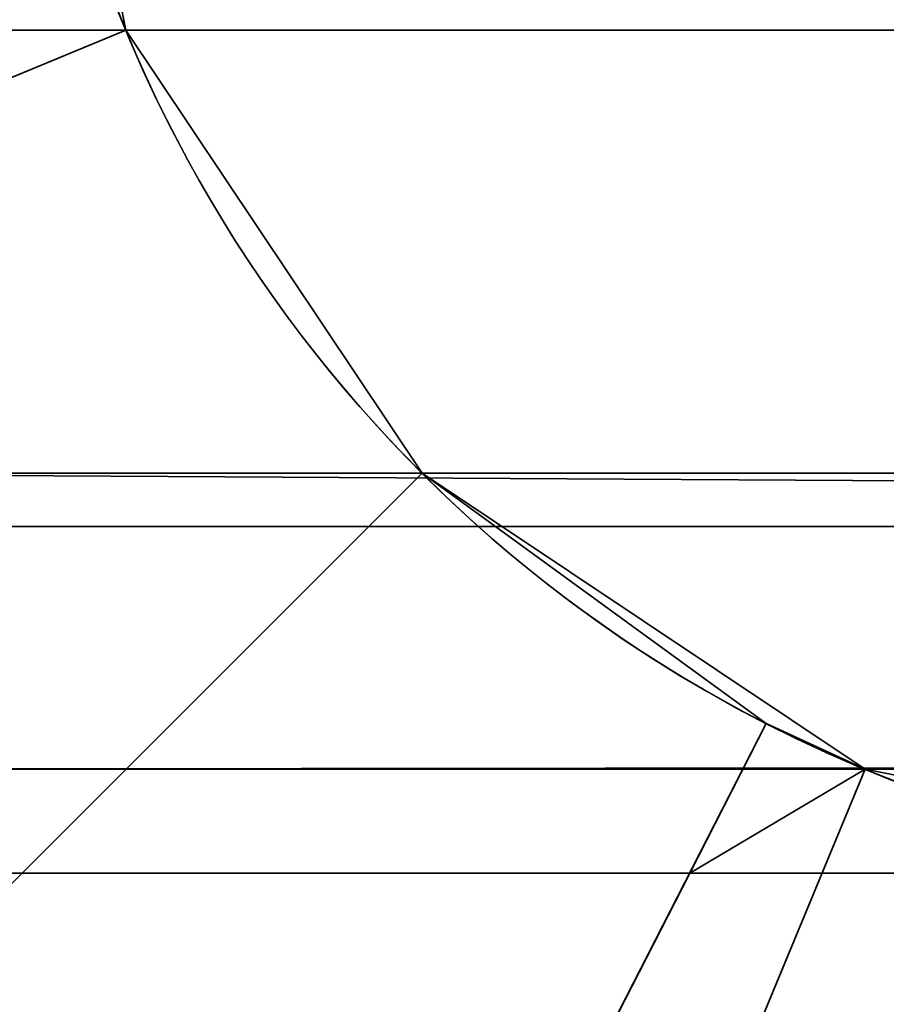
# Model space of a CAD drawing. Header units: millimetres. Extents: x -603 to 3703, y -115 to 249.
# Tile 748 of 1056: x 2488.5 to 2489.5, y 16.35 to 17.49. Entities that reach past the tile are written whole.
import ezdxf

# ---------------------------------------------------------------- set-up
doc = ezdxf.new("R2010")
doc.units = ezdxf.units.MM
doc.layers.add('151', color=7, linetype='Continuous', true_color=0xffffff)

# ---------------------------------------------------------------- blocks, each defined once
blk = doc.blocks.new('UG_SURFACE_003')
at = {"layer": '151', "color": 252, "linetype": 'Continuous', "lineweight": 35}
for points in [[(3703.0001, -13.3, 2212.25), (3703.0001, 230.4, 2212.25), (2296.9999, 230.4, 2212.25), (2296.9999, -13.3, 2212.25)], [(2447, -13.3, 2062.2499), (2447, 230.4, 2062.2499), (3553, 230.4, 2062.2499), (3553, -13.3, 2062.2499)]]:
    blk.add_3dface(points, dxfattribs=at)
blk = doc.blocks.new('UG_SURFACE_205')
at = {"layer": '151', "color": 252, "linetype": 'Continuous', "lineweight": 35}
for points in [[(2488.5001, 18.08, 76.45), (2488.6203, 17.4754, 76.45), (2487.2344, 16.9013, 76.45), (2487, 18.08, 76.45)], [(2487, 18.08, 370.05), (2487.2344, 16.9013, 370.05), (2488.6203, 17.4754, 370.05), (2488.5001, 18.08, 370.05)], [(2488.5001, 18.08, 386.45), (2488.6203, 17.4754, 386.45), (2487.2344, 16.9013, 386.45), (2487, 18.08, 386.45)], [(2487, 18.08, 680.05), (2487.2344, 16.9013, 680.05), (2488.6203, 17.4754, 680.05), (2488.5001, 18.08, 680.05)], [(2488.5001, 18.08, 696.45), (2488.6203, 17.4754, 696.45), (2487.2344, 16.9013, 696.45), (2487, 18.08, 696.45)], [(2487, 18.08, 990.05), (2487.2344, 16.9013, 990.05), (2488.6203, 17.4754, 990.05), (2488.5001, 18.08, 990.05)], [(2488.5001, 18.08, 1006.4501), (2488.6203, 17.4754, 1006.4501), (2487.2344, 16.9013, 1006.4501), (2487, 18.08, 1006.4501)], [(2487, 18.08, 1300.05), (2487.2344, 16.9013, 1300.05), (2488.6203, 17.4754, 1300.05), (2488.5001, 18.08, 1300.05)], [(2488.5001, 18.08, 1316.45), (2488.6203, 17.4754, 1316.45), (2487.2344, 16.9013, 1316.45), (2487, 18.08, 1316.45)], [(2487, 18.08, 1610.05), (2487.2344, 16.9013, 1610.05), (2488.6203, 17.4754, 1610.05), (2488.5001, 18.08, 1610.05)], [(2488.5001, 18.08, 1626.4499), (2488.6203, 17.4754, 1626.4499), (2487.2344, 16.9013, 1626.4499), (2487, 18.08, 1626.4499)], [(2487, 18.08, 1920.05), (2487.2344, 16.9013, 1920.05), (2488.6203, 17.4754, 1920.05), (2488.5001, 18.08, 1920.05)], [(2488.5001, 18.08, 1936.45), (2488.6203, 17.4754, 1936.45), (2487.2344, 16.9013, 1936.45), (2487, 18.08, 1936.45)], [(2487, 18.08, 60.05), (2487.2344, 16.9013, 60.05), (2488.6203, 17.4754, 60.05), (2488.5001, 18.08, 60.05)], [(2487, 18.08, 2006.2499), (2487.2344, 16.9013, 2006.2499), (2488.6203, 17.4754, 2006.2499), (2488.5001, 18.08, 2006.2499)], [(2488.5001, 18.08, -5.75), (2488.6203, 17.4754, -5.75), (2487.2344, 16.9013, -5.75), (2487, 18.08, -5.75)], [(2488.5001, 18.08, 1936.45), (2488.5001, 18.08, 2006.2499), (2488.6203, 17.4754, 2006.2499), (2488.6203, 17.4754, 1936.45)], [(2488.6203, 17.4754, 60.05), (2488.6203, 17.4754, -5.75), (2488.5001, 18.08, -5.75), (2488.5001, 18.08, 60.05)], [(2488.6203, 17.4754, 1920.05), (2488.6203, 17.4754, 1862.83), (2488.5001, 18.08, 1862.83), (2488.5001, 18.08, 1920.05)], [(2488.5001, 18.08, 1626.4499), (2488.5001, 18.08, 1683.67), (2488.6203, 17.4754, 1683.67), (2488.6203, 17.4754, 1626.4499)], [(2488.5001, 18.08, 1683.67), (2488.5001, 18.08, 1743.39), (2488.6203, 17.4754, 1743.39), (2488.6203, 17.4754, 1683.67)], [(2488.5001, 18.08, 1743.39), (2488.5001, 18.08, 1803.11), (2488.6203, 17.4754, 1803.11), (2488.6203, 17.4754, 1743.39)], [(2488.5001, 18.08, 1803.11), (2488.5001, 18.08, 1862.83), (2488.6203, 17.4754, 1862.83), (2488.6203, 17.4754, 1803.11)], [(2488.6203, 17.4754, 1610.05), (2488.6203, 17.4754, 1552.83), (2488.5001, 18.08, 1552.83), (2488.5001, 18.08, 1610.05)], [(2488.5001, 18.08, 1316.45), (2488.5001, 18.08, 1373.67), (2488.6203, 17.4754, 1373.67), (2488.6203, 17.4754, 1316.45)], [(2488.5001, 18.08, 1373.67), (2488.5001, 18.08, 1433.39), (2488.6203, 17.4754, 1433.39), (2488.6203, 17.4754, 1373.67)], [(2488.5001, 18.08, 1433.39), (2488.5001, 18.08, 1493.1099), (2488.6203, 17.4754, 1493.1099), (2488.6203, 17.4754, 1433.39)], [(2488.5001, 18.08, 1493.1099), (2488.5001, 18.08, 1552.83), (2488.6203, 17.4754, 1552.83), (2488.6203, 17.4754, 1493.1099)], [(2488.6203, 17.4754, 1300.05), (2488.6203, 17.4754, 1242.83), (2488.5001, 18.08, 1242.83), (2488.5001, 18.08, 1300.05)], [(2488.5001, 18.08, 1006.4501), (2488.5001, 18.08, 1063.67), (2488.6203, 17.4754, 1063.67), (2488.6203, 17.4754, 1006.4501)], [(2488.5001, 18.08, 1063.67), (2488.5001, 18.08, 1123.39), (2488.6203, 17.4754, 1123.39), (2488.6203, 17.4754, 1063.67)], [(2488.5001, 18.08, 1123.39), (2488.5001, 18.08, 1183.11), (2488.6203, 17.4754, 1183.11), (2488.6203, 17.4754, 1123.39)], [(2488.5001, 18.08, 1183.11), (2488.5001, 18.08, 1242.83), (2488.6203, 17.4754, 1242.83), (2488.6203, 17.4754, 1183.11)], [(2488.6203, 17.4754, 990.05), (2488.6203, 17.4754, 942.7834), (2488.5001, 18.08, 942.7834), (2488.5001, 18.08, 990.05)], [(2488.5001, 18.08, 696.45), (2488.5001, 18.08, 743.7167), (2488.6203, 17.4754, 743.7167), (2488.6203, 17.4754, 696.45)], [(2488.5001, 18.08, 743.7167), (2488.5001, 18.08, 793.4833), (2488.6203, 17.4754, 793.4833), (2488.6203, 17.4754, 743.7167)], [(2488.5001, 18.08, 793.4833), (2488.5001, 18.08, 843.25), (2488.6203, 17.4754, 843.25), (2488.6203, 17.4754, 793.4833)], [(2488.5001, 18.08, 843.25), (2488.5001, 18.08, 893.0167), (2488.6203, 17.4754, 893.0167), (2488.6203, 17.4754, 843.25)], [(2488.5001, 18.08, 893.0167), (2488.5001, 18.08, 942.7834), (2488.6203, 17.4754, 942.7834), (2488.6203, 17.4754, 893.0167)], [(2488.6203, 17.4754, 680.05), (2488.6203, 17.4754, 632.7834), (2488.5001, 18.08, 632.7834), (2488.5001, 18.08, 680.05)], [(2488.5001, 18.08, 386.45), (2488.5001, 18.08, 433.7167), (2488.6203, 17.4754, 433.7167), (2488.6203, 17.4754, 386.45)], [(2488.5001, 18.08, 433.7167), (2488.5001, 18.08, 483.4833), (2488.6203, 17.4754, 483.4833), (2488.6203, 17.4754, 433.7167)], [(2488.5001, 18.08, 483.4833), (2488.5001, 18.08, 533.25), (2488.6203, 17.4754, 533.25), (2488.6203, 17.4754, 483.4833)], [(2488.5001, 18.08, 533.25), (2488.5001, 18.08, 583.0167), (2488.6203, 17.4754, 583.0167), (2488.6203, 17.4754, 533.25)], [(2488.5001, 18.08, 583.0167), (2488.5001, 18.08, 632.7834), (2488.6203, 17.4754, 632.7834), (2488.6203, 17.4754, 583.0167)], [(2488.6203, 17.4754, 370.05), (2488.6203, 17.4754, 322.7833), (2488.5001, 18.08, 322.7833), (2488.5001, 18.08, 370.05)], [(2488.5001, 18.08, 76.45), (2488.5001, 18.08, 123.7167), (2488.6203, 17.4754, 123.7167), (2488.6203, 17.4754, 76.45)], [(2488.5001, 18.08, 123.7167), (2488.5001, 18.08, 173.4833), (2488.6203, 17.4754, 173.4833), (2488.6203, 17.4754, 123.7167)], [(2488.5001, 18.08, 173.4833), (2488.5001, 18.08, 223.25), (2488.6203, 17.4754, 223.25), (2488.6203, 17.4754, 173.4833)], [(2488.5001, 18.08, 223.25), (2488.5001, 18.08, 273.0167), (2488.6203, 17.4754, 273.0167), (2488.6203, 17.4754, 223.25)], [(2488.5001, 18.08, 273.0167), (2488.5001, 18.08, 322.7833), (2488.6203, 17.4754, 322.7833), (2488.6203, 17.4754, 273.0167)], [(2487.9022, 15.9021, 76.45), (2487.2344, 16.9013, 76.45), (2488.6203, 17.4754, 76.45), (2488.9629, 16.9628, 76.45)], [(2488.9629, 16.9628, 370.05), (2488.6203, 17.4754, 370.05), (2487.2344, 16.9013, 370.05), (2487.9022, 15.9021, 370.05)], [(2487.9022, 15.9021, 386.45), (2487.2344, 16.9013, 386.45), (2488.6203, 17.4754, 386.45), (2488.9629, 16.9628, 386.45)], [(2488.9629, 16.9628, 680.05), (2488.6203, 17.4754, 680.05), (2487.2344, 16.9013, 680.05), (2487.9022, 15.9021, 680.05)], [(2487.9022, 15.9021, 696.45), (2487.2344, 16.9013, 696.45), (2488.6203, 17.4754, 696.45), (2488.9629, 16.9628, 696.45)], [(2488.9629, 16.9628, 990.05), (2488.6203, 17.4754, 990.05), (2487.2344, 16.9013, 990.05), (2487.9022, 15.9021, 990.05)], [(2487.9022, 15.9021, 1006.4501), (2487.2344, 16.9013, 1006.4501), (2488.6203, 17.4754, 1006.4501), (2488.9629, 16.9628, 1006.4501)], [(2488.9629, 16.9628, 1300.05), (2488.6203, 17.4754, 1300.05), (2487.2344, 16.9013, 1300.05), (2487.9022, 15.9021, 1300.05)], [(2487.9022, 15.9021, 1316.45), (2487.2344, 16.9013, 1316.45), (2488.6203, 17.4754, 1316.45), (2488.9629, 16.9628, 1316.45)], [(2488.9629, 16.9628, 1610.05), (2488.6203, 17.4754, 1610.05), (2487.2344, 16.9013, 1610.05), (2487.9022, 15.9021, 1610.05)], [(2487.9022, 15.9021, 1626.4499), (2487.2344, 16.9013, 1626.4499), (2488.6203, 17.4754, 1626.4499), (2488.9629, 16.9628, 1626.4499)], [(2488.9629, 16.9628, 1920.05), (2488.6203, 17.4754, 1920.05), (2487.2344, 16.9013, 1920.05), (2487.9022, 15.9021, 1920.05)], [(2487.9022, 15.9021, 1936.45), (2487.2344, 16.9013, 1936.45), (2488.6203, 17.4754, 1936.45), (2488.9629, 16.9628, 1936.45)], [(2488.9629, 16.9628, 60.05), (2488.6203, 17.4754, 60.05), (2487.2344, 16.9013, 60.05), (2487.9022, 15.9021, 60.05)], [(2487.2344, 16.9013, 2006.2499), (2487.9022, 15.9021, 2006.2499), (2488.9629, 16.9628, 2006.2499), (2488.6203, 17.4754, 2006.2499)], [(2488.6203, 17.4754, -5.75), (2488.9629, 16.9628, -5.75), (2487.9022, 15.9021, -5.75), (2487.2344, 16.9013, -5.75)], [(2488.6203, 17.4754, 1936.45), (2488.6203, 17.4754, 2006.2499), (2488.9629, 16.9628, 2006.2499), (2488.9629, 16.9628, 1936.45)], [(2488.9629, 16.9628, 60.05), (2488.9629, 16.9628, -5.75), (2488.6203, 17.4754, -5.75), (2488.6203, 17.4754, 60.05)], [(2488.9629, 16.9628, 1920.05), (2488.9629, 16.9628, 1862.83), (2488.6203, 17.4754, 1862.83), (2488.6203, 17.4754, 1920.05)], [(2488.6203, 17.4754, 1626.4499), (2488.6203, 17.4754, 1683.67), (2488.9629, 16.9628, 1683.67), (2488.9629, 16.9628, 1626.4499)], [(2488.6203, 17.4754, 1683.67), (2488.6203, 17.4754, 1743.39), (2488.9629, 16.9628, 1743.39), (2488.9629, 16.9628, 1683.67)], [(2488.6203, 17.4754, 1743.39), (2488.6203, 17.4754, 1803.11), (2488.9629, 16.9628, 1803.11), (2488.9629, 16.9628, 1743.39)], [(2488.6203, 17.4754, 1803.11), (2488.6203, 17.4754, 1862.83), (2488.9629, 16.9628, 1862.83), (2488.9629, 16.9628, 1803.11)], [(2488.9629, 16.9628, 1610.05), (2488.9629, 16.9628, 1552.83), (2488.6203, 17.4754, 1552.83), (2488.6203, 17.4754, 1610.05)], [(2488.6203, 17.4754, 1316.45), (2488.6203, 17.4754, 1373.67), (2488.9629, 16.9628, 1373.67), (2488.9629, 16.9628, 1316.45)], [(2488.6203, 17.4754, 1373.67), (2488.6203, 17.4754, 1433.39), (2488.9629, 16.9628, 1433.39), (2488.9629, 16.9628, 1373.67)], [(2488.6203, 17.4754, 1433.39), (2488.6203, 17.4754, 1493.1099), (2488.9629, 16.9628, 1493.1099), (2488.9629, 16.9628, 1433.39)], [(2488.6203, 17.4754, 1493.1099), (2488.6203, 17.4754, 1552.83), (2488.9629, 16.9628, 1552.83), (2488.9629, 16.9628, 1493.1099)], [(2488.9629, 16.9628, 1300.05), (2488.9629, 16.9628, 1242.83), (2488.6203, 17.4754, 1242.83), (2488.6203, 17.4754, 1300.05)], [(2488.6203, 17.4754, 1006.4501), (2488.6203, 17.4754, 1063.67), (2488.9629, 16.9628, 1063.67), (2488.9629, 16.9628, 1006.4501)], [(2488.6203, 17.4754, 1063.67), (2488.6203, 17.4754, 1123.39), (2488.9629, 16.9628, 1123.39), (2488.9629, 16.9628, 1063.67)], [(2488.6203, 17.4754, 1123.39), (2488.6203, 17.4754, 1183.11), (2488.9629, 16.9628, 1183.11), (2488.9629, 16.9628, 1123.39)], [(2488.6203, 17.4754, 1183.11), (2488.6203, 17.4754, 1242.83), (2488.9629, 16.9628, 1242.83), (2488.9629, 16.9628, 1183.11)], [(2488.9629, 16.9628, 990.05), (2488.9629, 16.9628, 942.7834), (2488.6203, 17.4754, 942.7834), (2488.6203, 17.4754, 990.05)], [(2488.6203, 17.4754, 696.45), (2488.6203, 17.4754, 743.7167), (2488.9629, 16.9628, 743.7167), (2488.9629, 16.9628, 696.45)], [(2488.6203, 17.4754, 743.7167), (2488.6203, 17.4754, 793.4833), (2488.9629, 16.9628, 793.4833), (2488.9629, 16.9628, 743.7167)], [(2488.6203, 17.4754, 793.4833), (2488.6203, 17.4754, 843.25), (2488.9629, 16.9628, 843.25), (2488.9629, 16.9628, 793.4833)], [(2488.6203, 17.4754, 843.25), (2488.6203, 17.4754, 893.0167), (2488.9629, 16.9628, 893.0167), (2488.9629, 16.9628, 843.25)], [(2488.6203, 17.4754, 893.0167), (2488.6203, 17.4754, 942.7834), (2488.9629, 16.9628, 942.7834), (2488.9629, 16.9628, 893.0167)], [(2488.9629, 16.9628, 680.05), (2488.9629, 16.9628, 632.7834), (2488.6203, 17.4754, 632.7834), (2488.6203, 17.4754, 680.05)], [(2488.6203, 17.4754, 386.45), (2488.6203, 17.4754, 433.7167), (2488.9629, 16.9628, 433.7167), (2488.9629, 16.9628, 386.45)], [(2488.6203, 17.4754, 433.7167), (2488.6203, 17.4754, 483.4833), (2488.9629, 16.9628, 483.4833), (2488.9629, 16.9628, 433.7167)], [(2488.6203, 17.4754, 483.4833), (2488.6203, 17.4754, 533.25), (2488.9629, 16.9628, 533.25), (2488.9629, 16.9628, 483.4833)], [(2488.6203, 17.4754, 533.25), (2488.6203, 17.4754, 583.0167), (2488.9629, 16.9628, 583.0167), (2488.9629, 16.9628, 533.25)], [(2488.6203, 17.4754, 583.0167), (2488.6203, 17.4754, 632.7834), (2488.9629, 16.9628, 632.7834), (2488.9629, 16.9628, 583.0167)], [(2488.9629, 16.9628, 370.05), (2488.9629, 16.9628, 322.7833), (2488.6203, 17.4754, 322.7833), (2488.6203, 17.4754, 370.05)], [(2488.6203, 17.4754, 76.45), (2488.6203, 17.4754, 123.7167), (2488.9629, 16.9628, 123.7167), (2488.9629, 16.9628, 76.45)], [(2488.6203, 17.4754, 123.7167), (2488.6203, 17.4754, 173.4833), (2488.9629, 16.9628, 173.4833), (2488.9629, 16.9628, 123.7167)], [(2488.6203, 17.4754, 173.4833), (2488.6203, 17.4754, 223.25), (2488.9629, 16.9628, 223.25), (2488.9629, 16.9628, 173.4833)], [(2488.6203, 17.4754, 223.25), (2488.6203, 17.4754, 273.0167), (2488.9629, 16.9628, 273.0167), (2488.9629, 16.9628, 223.25)], [(2488.6203, 17.4754, 273.0167), (2488.6203, 17.4754, 322.7833), (2488.9629, 16.9628, 322.7833), (2488.9629, 16.9628, 273.0167)], [(2488.9629, 16.9628, 76.45), (2489.3608, 16.6732, 76.45), (2488.678, 15.3376, 76.45), (2487.9022, 15.9021, 76.45)], [(2487.9022, 15.9021, 370.05), (2488.678, 15.3376, 370.05), (2489.3608, 16.6732, 370.05), (2488.9629, 16.9628, 370.05)], [(2488.9629, 16.9628, 386.45), (2489.3608, 16.6732, 386.45), (2488.678, 15.3376, 386.45), (2487.9022, 15.9021, 386.45)], [(2487.9022, 15.9021, 680.05), (2488.678, 15.3376, 680.05), (2489.3608, 16.6732, 680.05), (2488.9629, 16.9628, 680.05)], [(2488.9629, 16.9628, 696.45), (2489.3608, 16.6732, 696.45), (2488.678, 15.3376, 696.45), (2487.9022, 15.9021, 696.45)], [(2487.9022, 15.9021, 990.05), (2488.678, 15.3376, 990.05), (2489.3608, 16.6732, 990.05), (2488.9629, 16.9628, 990.05)], [(2488.9629, 16.9628, 1006.4501), (2489.3608, 16.6732, 1006.4501), (2488.678, 15.3376, 1006.4501), (2487.9022, 15.9021, 1006.4501)], [(2487.9022, 15.9021, 1300.05), (2488.678, 15.3376, 1300.05), (2489.3608, 16.6732, 1300.05), (2488.9629, 16.9628, 1300.05)], [(2488.9629, 16.9628, 1316.45), (2489.3608, 16.6732, 1316.45), (2488.678, 15.3376, 1316.45), (2487.9022, 15.9021, 1316.45)], [(2487.9022, 15.9021, 1610.05), (2488.678, 15.3376, 1610.05), (2489.3608, 16.6732, 1610.05), (2488.9629, 16.9628, 1610.05)], [(2488.9629, 16.9628, 1626.4499), (2489.3608, 16.6732, 1626.4499), (2488.678, 15.3376, 1626.4499), (2487.9022, 15.9021, 1626.4499)], [(2487.9022, 15.9021, 1920.05), (2488.678, 15.3376, 1920.05), (2489.3608, 16.6732, 1920.05), (2488.9629, 16.9628, 1920.05)], [(2488.9629, 16.9628, 1936.45), (2489.3608, 16.6732, 1936.45), (2488.678, 15.3376, 1936.45), (2487.9022, 15.9021, 1936.45)], [(2487.9022, 15.9021, 60.05), (2488.678, 15.3376, 60.05), (2489.3608, 16.6732, 60.05), (2488.9629, 16.9628, 60.05)], [(2489.4753, 16.6203, 2006.2499), (2488.9629, 16.9628, 2006.2499), (2487.9022, 15.9021, 2006.2499), (2488.9014, 15.2345, 2006.2499)], [(2488.9014, 15.2345, -5.75), (2487.9022, 15.9021, -5.75), (2488.9629, 16.9628, -5.75), (2489.4753, 16.6203, -5.75)], [(2489.3608, 16.6732, 1936.45), (2488.9629, 16.9628, 2006.2499), (2489.4753, 16.6203, 2006.2499)], [(2489.3608, 16.6732, 1936.45), (2488.9629, 16.9628, 1936.45), (2488.9629, 16.9628, 2006.2499)], [(2488.9629, 16.9628, -5.75), (2488.9629, 16.9628, 60.05), (2489.3608, 16.6732, 60.05)], [(2489.3608, 16.6732, 60.05), (2489.4753, 16.6203, -5.75), (2488.9629, 16.9628, -5.75)], [(2489.3608, 16.6732, 1626.4499), (2488.9629, 16.9628, 1683.67), (2489.4753, 16.6203, 1683.67)], [(2489.3608, 16.6732, 1626.4499), (2488.9629, 16.9628, 1626.4499), (2488.9629, 16.9628, 1683.67)], [(2488.9629, 16.9628, 1862.83), (2488.9629, 16.9628, 1920.05), (2489.3608, 16.6732, 1920.05)], [(2489.3608, 16.6732, 1920.05), (2489.4753, 16.6203, 1862.83), (2488.9629, 16.9628, 1862.83)], [(2488.9629, 16.9628, 1683.67), (2488.9629, 16.9628, 1743.39), (2489.4753, 16.6203, 1743.39), (2489.4753, 16.6203, 1683.67)], [(2488.9629, 16.9628, 1743.39), (2488.9629, 16.9628, 1803.11), (2489.4753, 16.6203, 1803.11), (2489.4753, 16.6203, 1743.39)], [(2488.9629, 16.9628, 1803.11), (2488.9629, 16.9628, 1862.83), (2489.4753, 16.6203, 1862.83), (2489.4753, 16.6203, 1803.11)], [(2489.3608, 16.6732, 1316.45), (2488.9629, 16.9628, 1373.67), (2489.4753, 16.6203, 1373.67)], [(2489.3608, 16.6732, 1316.45), (2488.9629, 16.9628, 1316.45), (2488.9629, 16.9628, 1373.67)], [(2488.9629, 16.9628, 1552.83), (2488.9629, 16.9628, 1610.05), (2489.3608, 16.6732, 1610.05)], [(2489.3608, 16.6732, 1610.05), (2489.4753, 16.6203, 1552.83), (2488.9629, 16.9628, 1552.83)], [(2488.9629, 16.9628, 1373.67), (2488.9629, 16.9628, 1433.39), (2489.4753, 16.6203, 1433.39), (2489.4753, 16.6203, 1373.67)], [(2488.9629, 16.9628, 1433.39), (2488.9629, 16.9628, 1493.1099), (2489.4753, 16.6203, 1493.1099), (2489.4753, 16.6203, 1433.39)], [(2488.9629, 16.9628, 1493.1099), (2488.9629, 16.9628, 1552.83), (2489.4753, 16.6203, 1552.83), (2489.4753, 16.6203, 1493.1099)], [(2489.3608, 16.6732, 1006.4501), (2488.9629, 16.9628, 1063.67), (2489.4753, 16.6203, 1063.67)], [(2489.3608, 16.6732, 1006.4501), (2488.9629, 16.9628, 1006.4501), (2488.9629, 16.9628, 1063.67)], [(2488.9629, 16.9628, 1242.83), (2488.9629, 16.9628, 1300.05), (2489.3608, 16.6732, 1300.05)], [(2489.3608, 16.6732, 1300.05), (2489.4753, 16.6203, 1242.83), (2488.9629, 16.9628, 1242.83)], [(2488.9629, 16.9628, 1063.67), (2488.9629, 16.9628, 1123.39), (2489.4753, 16.6203, 1123.39), (2489.4753, 16.6203, 1063.67)], [(2488.9629, 16.9628, 1123.39), (2488.9629, 16.9628, 1183.11), (2489.4753, 16.6203, 1183.11), (2489.4753, 16.6203, 1123.39)], [(2488.9629, 16.9628, 1183.11), (2488.9629, 16.9628, 1242.83), (2489.4753, 16.6203, 1242.83), (2489.4753, 16.6203, 1183.11)], [(2489.3608, 16.6732, 696.45), (2488.9629, 16.9628, 743.7167), (2489.4753, 16.6203, 743.7167)], [(2489.3608, 16.6732, 696.45), (2488.9629, 16.9628, 696.45), (2488.9629, 16.9628, 743.7167)], [(2488.9629, 16.9628, 942.7834), (2488.9629, 16.9628, 990.05), (2489.3608, 16.6732, 990.05)], [(2489.3608, 16.6732, 990.05), (2489.4753, 16.6203, 942.7834), (2488.9629, 16.9628, 942.7834)], [(2488.9629, 16.9628, 743.7167), (2488.9629, 16.9628, 793.4833), (2489.4753, 16.6203, 793.4833), (2489.4753, 16.6203, 743.7167)], [(2488.9629, 16.9628, 793.4833), (2488.9629, 16.9628, 843.25), (2489.4753, 16.6203, 843.25), (2489.4753, 16.6203, 793.4833)], [(2488.9629, 16.9628, 843.25), (2488.9629, 16.9628, 893.0167), (2489.4753, 16.6203, 893.0167), (2489.4753, 16.6203, 843.25)], [(2488.9629, 16.9628, 893.0167), (2488.9629, 16.9628, 942.7834), (2489.4753, 16.6203, 942.7834), (2489.4753, 16.6203, 893.0167)], [(2489.3608, 16.6732, 386.45), (2488.9629, 16.9628, 433.7167), (2489.4753, 16.6203, 433.7167)], [(2489.3608, 16.6732, 386.45), (2488.9629, 16.9628, 386.45), (2488.9629, 16.9628, 433.7167)], [(2488.9629, 16.9628, 632.7834), (2488.9629, 16.9628, 680.05), (2489.3608, 16.6732, 680.05)], [(2489.3608, 16.6732, 680.05), (2489.4753, 16.6203, 632.7834), (2488.9629, 16.9628, 632.7834)], [(2488.9629, 16.9628, 433.7167), (2488.9629, 16.9628, 483.4833), (2489.4753, 16.6203, 483.4833), (2489.4753, 16.6203, 433.7167)], [(2488.9629, 16.9628, 483.4833), (2488.9629, 16.9628, 533.25), (2489.4753, 16.6203, 533.25), (2489.4753, 16.6203, 483.4833)], [(2488.9629, 16.9628, 533.25), (2488.9629, 16.9628, 583.0167), (2489.4753, 16.6203, 583.0167), (2489.4753, 16.6203, 533.25)], [(2488.9629, 16.9628, 583.0167), (2488.9629, 16.9628, 632.7834), (2489.4753, 16.6203, 632.7834), (2489.4753, 16.6203, 583.0167)], [(2489.3608, 16.6732, 76.45), (2488.9629, 16.9628, 123.7167), (2489.4753, 16.6203, 123.7167)], [(2489.3608, 16.6732, 76.45), (2488.9629, 16.9628, 76.45), (2488.9629, 16.9628, 123.7167)], [(2488.9629, 16.9628, 322.7833), (2488.9629, 16.9628, 370.05), (2489.3608, 16.6732, 370.05)], [(2489.3608, 16.6732, 370.05), (2489.4753, 16.6203, 322.7833), (2488.9629, 16.9628, 322.7833)], [(2488.9629, 16.9628, 123.7167), (2488.9629, 16.9628, 173.4833), (2489.4753, 16.6203, 173.4833), (2489.4753, 16.6203, 123.7167)], [(2488.9629, 16.9628, 173.4833), (2488.9629, 16.9628, 223.25), (2489.4753, 16.6203, 223.25), (2489.4753, 16.6203, 173.4833)], [(2488.9629, 16.9628, 223.25), (2488.9629, 16.9628, 273.0167), (2489.4753, 16.6203, 273.0167), (2489.4753, 16.6203, 223.25)], [(2488.9629, 16.9628, 273.0167), (2488.9629, 16.9628, 322.7833), (2489.4753, 16.6203, 322.7833), (2489.4753, 16.6203, 273.0167)], [(2489.2724, 16.5, 1933.9499), (2488.678, 15.3376, 1933.9499), (2488.678, 15.3376, 1936.45), (2489.3608, 16.6732, 1936.45)], [(2489.3608, 16.6732, 60.05), (2488.678, 15.3376, 60.05), (2488.678, 15.3376, 62.55), (2489.2724, 16.5, 62.55)], [(2489.2724, 16.5, 1623.95), (2488.678, 15.3376, 1623.95), (2488.678, 15.3376, 1626.4499), (2489.3608, 16.6732, 1626.4499)], [(2489.3608, 16.6732, 1920.05), (2488.678, 15.3376, 1920.05), (2488.678, 15.3376, 1922.55), (2489.2724, 16.5, 1922.55)], [(2489.2724, 16.5, 1313.9499), (2488.678, 15.3376, 1313.9499), (2488.678, 15.3376, 1316.45), (2489.3608, 16.6732, 1316.45)], [(2489.3608, 16.6732, 1610.05), (2488.678, 15.3376, 1610.05), (2488.678, 15.3376, 1612.55), (2489.2724, 16.5, 1612.55)], [(2489.2724, 16.5, 1003.95), (2488.678, 15.3376, 1003.95), (2488.678, 15.3376, 1006.4501), (2489.3608, 16.6732, 1006.4501)], [(2489.3608, 16.6732, 1300.05), (2488.678, 15.3376, 1300.05), (2488.678, 15.3376, 1302.55), (2489.2724, 16.5, 1302.55)], [(2489.2724, 16.5, 693.95), (2488.678, 15.3376, 693.95), (2488.678, 15.3376, 696.45), (2489.3608, 16.6732, 696.45)], [(2489.3608, 16.6732, 990.05), (2488.678, 15.3376, 990.05), (2488.678, 15.3376, 992.55), (2489.2724, 16.5, 992.55)], [(2489.2724, 16.5, 383.95), (2488.678, 15.3376, 383.95), (2488.678, 15.3376, 386.45), (2489.3608, 16.6732, 386.45)], [(2489.3608, 16.6732, 680.05), (2488.678, 15.3376, 680.05), (2488.678, 15.3376, 682.55), (2489.2724, 16.5, 682.55)], [(2489.2724, 16.5, 73.95), (2488.678, 15.3376, 73.95), (2488.678, 15.3376, 76.45), (2489.3608, 16.6732, 76.45)], [(2489.3608, 16.6732, 370.05), (2488.678, 15.3376, 370.05), (2488.678, 15.3376, 372.55), (2489.2724, 16.5, 372.55)], [(2489.3608, 16.6732, 1936.45), (2489.3608, 16.6732, 1933.9499), (2489.2724, 16.5, 1933.9499)], [(2489.2724, 16.5, 1933.9499), (2489.3608, 16.6732, 1933.9499), (2489.4753, 16.6203, 1933.9499)], [(2489.2724, 16.5, 62.55), (2489.3608, 16.6732, 62.55), (2489.3608, 16.6732, 60.05)], [(2489.4753, 16.6203, 62.55), (2489.3608, 16.6732, 62.55), (2489.2724, 16.5, 62.55)], [(2489.3608, 16.6732, 1626.4499), (2489.3608, 16.6732, 1623.95), (2489.2724, 16.5, 1623.95)], [(2489.2724, 16.5, 1623.95), (2489.3608, 16.6732, 1623.95), (2489.4753, 16.6203, 1623.95)], [(2489.2724, 16.5, 1922.55), (2489.3608, 16.6732, 1922.55), (2489.3608, 16.6732, 1920.05)], [(2489.4753, 16.6203, 1922.55), (2489.3608, 16.6732, 1922.55), (2489.2724, 16.5, 1922.55)], [(2489.3608, 16.6732, 1316.45), (2489.3608, 16.6732, 1313.9499), (2489.2724, 16.5, 1313.9499)], [(2489.2724, 16.5, 1313.9499), (2489.3608, 16.6732, 1313.9499), (2489.4753, 16.6203, 1313.9499)], [(2489.2724, 16.5, 1612.55), (2489.3608, 16.6732, 1612.55), (2489.3608, 16.6732, 1610.05)], [(2489.4753, 16.6203, 1612.55), (2489.3608, 16.6732, 1612.55), (2489.2724, 16.5, 1612.55)], [(2489.3608, 16.6732, 1006.4501), (2489.3608, 16.6732, 1003.95), (2489.2724, 16.5, 1003.95)], [(2489.2724, 16.5, 1003.95), (2489.3608, 16.6732, 1003.95), (2489.4753, 16.6203, 1003.95)], [(2489.2724, 16.5, 1302.55), (2489.3608, 16.6732, 1302.55), (2489.3608, 16.6732, 1300.05)], [(2489.4753, 16.6203, 1302.55), (2489.3608, 16.6732, 1302.55), (2489.2724, 16.5, 1302.55)], [(2489.3608, 16.6732, 696.45), (2489.3608, 16.6732, 693.95), (2489.2724, 16.5, 693.95)], [(2489.2724, 16.5, 693.95), (2489.3608, 16.6732, 693.95), (2489.4753, 16.6203, 693.95)], [(2489.2724, 16.5, 992.55), (2489.3608, 16.6732, 992.55), (2489.3608, 16.6732, 990.05)], [(2489.4753, 16.6203, 992.55), (2489.3608, 16.6732, 992.55), (2489.2724, 16.5, 992.55)], [(2489.3608, 16.6732, 386.45), (2489.3608, 16.6732, 383.95), (2489.2724, 16.5, 383.95)], [(2489.2724, 16.5, 383.95), (2489.3608, 16.6732, 383.95), (2489.4753, 16.6203, 383.95)], [(2489.2724, 16.5, 682.55), (2489.3608, 16.6732, 682.55), (2489.3608, 16.6732, 680.05)], [(2489.4753, 16.6203, 682.55), (2489.3608, 16.6732, 682.55), (2489.2724, 16.5, 682.55)], [(2489.3608, 16.6732, 76.45), (2489.3608, 16.6732, 73.95), (2489.2724, 16.5, 73.95)], [(2489.2724, 16.5, 73.95), (2489.3608, 16.6732, 73.95), (2489.4753, 16.6203, 73.95)], [(2489.2724, 16.5, 372.55), (2489.3608, 16.6732, 372.55), (2489.3608, 16.6732, 370.05)], [(2489.4753, 16.6203, 372.55), (2489.3608, 16.6732, 372.55), (2489.2724, 16.5, 372.55)], [(2489.4753, 16.6203, 2006.2499), (2489.4753, 16.6203, 1933.9499), (2489.3608, 16.6732, 1936.45)], [(2489.4753, 16.6203, 1933.9499), (2489.3608, 16.6732, 1933.9499), (2489.3608, 16.6732, 1936.45)], [(2489.3608, 16.6732, 60.05), (2489.3608, 16.6732, 62.55), (2489.4753, 16.6203, 62.55), (2489.4753, 16.6203, -5.75)], [(2489.4753, 16.6203, 1683.67), (2489.4753, 16.6203, 1623.95), (2489.3608, 16.6732, 1626.4499)], [(2489.4753, 16.6203, 1623.95), (2489.3608, 16.6732, 1623.95), (2489.3608, 16.6732, 1626.4499)], [(2489.3608, 16.6732, 1920.05), (2489.3608, 16.6732, 1922.55), (2489.4753, 16.6203, 1922.55), (2489.4753, 16.6203, 1862.83)], [(2489.4753, 16.6203, 1373.67), (2489.4753, 16.6203, 1313.9499), (2489.3608, 16.6732, 1316.45)], [(2489.4753, 16.6203, 1313.9499), (2489.3608, 16.6732, 1313.9499), (2489.3608, 16.6732, 1316.45)], [(2489.3608, 16.6732, 1610.05), (2489.3608, 16.6732, 1612.55), (2489.4753, 16.6203, 1612.55), (2489.4753, 16.6203, 1552.83)], [(2489.4753, 16.6203, 1063.67), (2489.4753, 16.6203, 1003.95), (2489.3608, 16.6732, 1006.4501)], [(2489.4753, 16.6203, 1003.95), (2489.3608, 16.6732, 1003.95), (2489.3608, 16.6732, 1006.4501)], [(2489.3608, 16.6732, 1300.05), (2489.3608, 16.6732, 1302.55), (2489.4753, 16.6203, 1302.55), (2489.4753, 16.6203, 1242.83)], [(2489.4753, 16.6203, 743.7167), (2489.4753, 16.6203, 693.95), (2489.3608, 16.6732, 696.45)], [(2489.4753, 16.6203, 693.95), (2489.3608, 16.6732, 693.95), (2489.3608, 16.6732, 696.45)], [(2489.3608, 16.6732, 990.05), (2489.3608, 16.6732, 992.55), (2489.4753, 16.6203, 992.55), (2489.4753, 16.6203, 942.7834)], [(2489.4753, 16.6203, 433.7167), (2489.4753, 16.6203, 383.95), (2489.3608, 16.6732, 386.45)], [(2489.4753, 16.6203, 383.95), (2489.3608, 16.6732, 383.95), (2489.3608, 16.6732, 386.45)], [(2489.3608, 16.6732, 680.05), (2489.3608, 16.6732, 682.55), (2489.4753, 16.6203, 682.55), (2489.4753, 16.6203, 632.7834)], [(2489.4753, 16.6203, 123.7167), (2489.4753, 16.6203, 73.95), (2489.3608, 16.6732, 76.45)], [(2489.4753, 16.6203, 73.95), (2489.3608, 16.6732, 73.95), (2489.3608, 16.6732, 76.45)], [(2489.3608, 16.6732, 370.05), (2489.3608, 16.6732, 372.55), (2489.4753, 16.6203, 372.55), (2489.4753, 16.6203, 322.7833)], [(2490.0801, 16.5, 2006.2499), (2489.4753, 16.6203, 2006.2499), (2488.9014, 15.2345, 2006.2499), (2490.0801, 15, 2006.2499)], [(2490.0801, 15, -5.75), (2488.9014, 15.2345, -5.75), (2489.4753, 16.6203, -5.75), (2490.0801, 16.5, -5.75)], [(2489.4753, 16.6203, 1933.9499), (2490.0801, 16.5, 1933.9499), (2489.2724, 16.5, 1933.9499)], [(2489.2724, 16.5, 62.55), (2490.0801, 16.5, 62.55), (2489.4753, 16.6203, 62.55)], [(2489.4753, 16.6203, 1623.95), (2490.0801, 16.5, 1623.95), (2489.2724, 16.5, 1623.95)], [(2489.2724, 16.5, 1922.55), (2490.0801, 16.5, 1922.55), (2489.4753, 16.6203, 1922.55)], [(2489.4753, 16.6203, 1313.9499), (2490.0801, 16.5, 1313.9499), (2489.2724, 16.5, 1313.9499)], [(2489.2724, 16.5, 1612.55), (2490.0801, 16.5, 1612.55), (2489.4753, 16.6203, 1612.55)], [(2489.4753, 16.6203, 1003.95), (2490.0801, 16.5, 1003.95), (2489.2724, 16.5, 1003.95)], [(2489.2724, 16.5, 1302.55), (2490.0801, 16.5, 1302.55), (2489.4753, 16.6203, 1302.55)], [(2489.4753, 16.6203, 693.95), (2490.0801, 16.5, 693.95), (2489.2724, 16.5, 693.95)], [(2489.2724, 16.5, 992.55), (2490.0801, 16.5, 992.55), (2489.4753, 16.6203, 992.55)], [(2489.4753, 16.6203, 383.95), (2490.0801, 16.5, 383.95), (2489.2724, 16.5, 383.95)], [(2489.2724, 16.5, 682.55), (2490.0801, 16.5, 682.55), (2489.4753, 16.6203, 682.55)], [(2489.4753, 16.6203, 73.95), (2490.0801, 16.5, 73.95), (2489.2724, 16.5, 73.95)], [(2489.2724, 16.5, 372.55), (2490.0801, 16.5, 372.55), (2489.4753, 16.6203, 372.55)], [(2489.4753, 16.6203, 1933.9499), (2489.4753, 16.6203, 2006.2499), (2490.0801, 16.5, 2006.2499), (2490.0801, 16.5, 1933.9499)], [(2489.4753, 16.6203, -5.75), (2489.4753, 16.6203, 62.55), (2490.0801, 16.5, 62.55), (2490.0801, 16.5, -5.75)], [(2489.4753, 16.6203, 1623.95), (2489.4753, 16.6203, 1683.67), (2490.0801, 16.5, 1683.67), (2490.0801, 16.5, 1623.95)], [(2489.4753, 16.6203, 1683.67), (2489.4753, 16.6203, 1743.39), (2490.0801, 16.5, 1743.39), (2490.0801, 16.5, 1683.67)], [(2489.4753, 16.6203, 1743.39), (2489.4753, 16.6203, 1803.11), (2490.0801, 16.5, 1803.11), (2490.0801, 16.5, 1743.39)], [(2489.4753, 16.6203, 1803.11), (2489.4753, 16.6203, 1862.83), (2490.0801, 16.5, 1862.83), (2490.0801, 16.5, 1803.11)], [(2489.4753, 16.6203, 1862.83), (2489.4753, 16.6203, 1922.55), (2490.0801, 16.5, 1922.55), (2490.0801, 16.5, 1862.83)], [(2489.4753, 16.6203, 1313.9499), (2489.4753, 16.6203, 1373.67), (2490.0801, 16.5, 1373.67), (2490.0801, 16.5, 1313.9499)], [(2489.4753, 16.6203, 1373.67), (2489.4753, 16.6203, 1433.39), (2490.0801, 16.5, 1433.39), (2490.0801, 16.5, 1373.67)], [(2489.4753, 16.6203, 1433.39), (2489.4753, 16.6203, 1493.1099), (2490.0801, 16.5, 1493.1099), (2490.0801, 16.5, 1433.39)], [(2489.4753, 16.6203, 1493.1099), (2489.4753, 16.6203, 1552.83), (2490.0801, 16.5, 1552.83), (2490.0801, 16.5, 1493.1099)], [(2489.4753, 16.6203, 1552.83), (2489.4753, 16.6203, 1612.55), (2490.0801, 16.5, 1612.55), (2490.0801, 16.5, 1552.83)], [(2489.4753, 16.6203, 1003.95), (2489.4753, 16.6203, 1063.67), (2490.0801, 16.5, 1063.67), (2490.0801, 16.5, 1003.95)], [(2489.4753, 16.6203, 1063.67), (2489.4753, 16.6203, 1123.39), (2490.0801, 16.5, 1123.39), (2490.0801, 16.5, 1063.67)], [(2489.4753, 16.6203, 1123.39), (2489.4753, 16.6203, 1183.11), (2490.0801, 16.5, 1183.11), (2490.0801, 16.5, 1123.39)], [(2489.4753, 16.6203, 1183.11), (2489.4753, 16.6203, 1242.83), (2490.0801, 16.5, 1242.83), (2490.0801, 16.5, 1183.11)], [(2489.4753, 16.6203, 1242.83), (2489.4753, 16.6203, 1302.55), (2490.0801, 16.5, 1302.55), (2490.0801, 16.5, 1242.83)], [(2489.4753, 16.6203, 693.95), (2489.4753, 16.6203, 743.7167), (2490.0801, 16.5, 743.7167), (2490.0801, 16.5, 693.95)], [(2489.4753, 16.6203, 743.7167), (2489.4753, 16.6203, 793.4833), (2490.0801, 16.5, 793.4833), (2490.0801, 16.5, 743.7167)], [(2489.4753, 16.6203, 793.4833), (2489.4753, 16.6203, 843.25), (2490.0801, 16.5, 843.25), (2490.0801, 16.5, 793.4833)], [(2489.4753, 16.6203, 843.25), (2489.4753, 16.6203, 893.0167), (2490.0801, 16.5, 893.0167), (2490.0801, 16.5, 843.25)], [(2489.4753, 16.6203, 893.0167), (2489.4753, 16.6203, 942.7834), (2490.0801, 16.5, 942.7834), (2490.0801, 16.5, 893.0167)], [(2489.4753, 16.6203, 942.7834), (2489.4753, 16.6203, 992.55), (2490.0801, 16.5, 992.55), (2490.0801, 16.5, 942.7834)], [(2489.4753, 16.6203, 383.95), (2489.4753, 16.6203, 433.7167), (2490.0801, 16.5, 433.7167), (2490.0801, 16.5, 383.95)], [(2489.4753, 16.6203, 433.7167), (2489.4753, 16.6203, 483.4833), (2490.0801, 16.5, 483.4833), (2490.0801, 16.5, 433.7167)], [(2489.4753, 16.6203, 483.4833), (2489.4753, 16.6203, 533.25), (2490.0801, 16.5, 533.25), (2490.0801, 16.5, 483.4833)], [(2489.4753, 16.6203, 533.25), (2489.4753, 16.6203, 583.0167), (2490.0801, 16.5, 583.0167), (2490.0801, 16.5, 533.25)], [(2489.4753, 16.6203, 583.0167), (2489.4753, 16.6203, 632.7834), (2490.0801, 16.5, 632.7834), (2490.0801, 16.5, 583.0167)], [(2489.4753, 16.6203, 632.7834), (2489.4753, 16.6203, 682.55), (2490.0801, 16.5, 682.55), (2490.0801, 16.5, 632.7834)], [(2489.4753, 16.6203, 73.95), (2489.4753, 16.6203, 123.7167), (2490.0801, 16.5, 123.7167), (2490.0801, 16.5, 73.95)], [(2489.4753, 16.6203, 123.7167), (2489.4753, 16.6203, 173.4833), (2490.0801, 16.5, 173.4833), (2490.0801, 16.5, 123.7167)], [(2489.4753, 16.6203, 173.4833), (2489.4753, 16.6203, 223.25), (2490.0801, 16.5, 223.25), (2490.0801, 16.5, 173.4833)], [(2489.4753, 16.6203, 223.25), (2489.4753, 16.6203, 273.0167), (2490.0801, 16.5, 273.0167), (2490.0801, 16.5, 223.25)], [(2489.4753, 16.6203, 273.0167), (2489.4753, 16.6203, 322.7833), (2490.0801, 16.5, 322.7833), (2490.0801, 16.5, 273.0167)], [(2489.4753, 16.6203, 322.7833), (2489.4753, 16.6203, 372.55), (2490.0801, 16.5, 372.55), (2490.0801, 16.5, 322.7833)], [(2488.678, 15.3376, 1933.9499), (2489.2724, 16.5, 1933.9499), (2485.5001, 16.5, 1933.9499), (2485.5001, 15, 1933.9499)], [(2485.5001, 15, 62.55), (2485.5001, 16.5, 62.55), (2489.2724, 16.5, 62.55), (2488.678, 15.3376, 62.55)], [(2485.5001, 15, 1922.55), (2485.5001, 16.5, 1922.55), (2489.2724, 16.5, 1922.55), (2488.678, 15.3376, 1922.55)], [(2488.678, 15.3376, 1623.95), (2489.2724, 16.5, 1623.95), (2485.5001, 16.5, 1623.95), (2485.5001, 15, 1623.95)], [(2485.5001, 15, 1612.55), (2485.5001, 16.5, 1612.55), (2489.2724, 16.5, 1612.55), (2488.678, 15.3376, 1612.55)], [(2488.678, 15.3376, 1313.9499), (2489.2724, 16.5, 1313.9499), (2485.5001, 16.5, 1313.9499), (2485.5001, 15, 1313.9499)], [(2485.5001, 15, 1302.55), (2485.5001, 16.5, 1302.55), (2489.2724, 16.5, 1302.55), (2488.678, 15.3376, 1302.55)], [(2488.678, 15.3376, 1003.95), (2489.2724, 16.5, 1003.95), (2485.5001, 16.5, 1003.95), (2485.5001, 15, 1003.95)], [(2485.5001, 15, 992.55), (2485.5001, 16.5, 992.55), (2489.2724, 16.5, 992.55), (2488.678, 15.3376, 992.55)], [(2488.678, 15.3376, 693.95), (2489.2724, 16.5, 693.95), (2485.5001, 16.5, 693.95), (2485.5001, 15, 693.95)], [(2485.5001, 15, 682.55), (2485.5001, 16.5, 682.55), (2489.2724, 16.5, 682.55), (2488.678, 15.3376, 682.55)], [(2488.678, 15.3376, 383.95), (2489.2724, 16.5, 383.95), (2485.5001, 16.5, 383.95), (2485.5001, 15, 383.95)], [(2485.5001, 15, 372.55), (2485.5001, 16.5, 372.55), (2489.2724, 16.5, 372.55), (2488.678, 15.3376, 372.55)], [(2488.678, 15.3376, 73.95), (2489.2724, 16.5, 73.95), (2485.5001, 16.5, 73.95), (2485.5001, 15, 73.95)], [(2489.2724, 16.5, 1922.55), (2485.5001, 16.5, 1922.55), (2485.5001, 16.5, 1933.9499), (2489.2724, 16.5, 1933.9499)], [(2489.2724, 16.5, 1612.55), (2485.5001, 16.5, 1612.55), (2485.5001, 16.5, 1623.95), (2489.2724, 16.5, 1623.95)], [(2489.2724, 16.5, 1302.55), (2485.5001, 16.5, 1302.55), (2485.5001, 16.5, 1313.9499), (2489.2724, 16.5, 1313.9499)], [(2489.2724, 16.5, 992.55), (2485.5001, 16.5, 992.55), (2485.5001, 16.5, 1003.95), (2489.2724, 16.5, 1003.95)], [(2489.2724, 16.5, 62.55), (2485.5001, 16.5, 62.55), (2485.5001, 16.5, 73.95), (2489.2724, 16.5, 73.95)], [(2489.2724, 16.5, 682.55), (2485.5001, 16.5, 682.55), (2485.5001, 16.5, 693.95), (2489.2724, 16.5, 693.95)], [(2489.2724, 16.5, 372.55), (2485.5001, 16.5, 372.55), (2485.5001, 16.5, 383.95), (2489.2724, 16.5, 383.95)], [(2489.2724, 16.5, 1933.9499), (2490.0801, 16.5, 1933.9499), (2490.0801, 16.5, 1922.55), (2489.2724, 16.5, 1922.55)], [(2489.2724, 16.5, 1623.95), (2490.0801, 16.5, 1623.95), (2490.0801, 16.5, 1612.55), (2489.2724, 16.5, 1612.55)], [(2489.2724, 16.5, 1313.9499), (2490.0801, 16.5, 1313.9499), (2490.0801, 16.5, 1302.55), (2489.2724, 16.5, 1302.55)], [(2489.2724, 16.5, 1003.95), (2490.0801, 16.5, 1003.95), (2490.0801, 16.5, 992.55), (2489.2724, 16.5, 992.55)], [(2489.2724, 16.5, 73.95), (2490.0801, 16.5, 73.95), (2490.0801, 16.5, 62.55), (2489.2724, 16.5, 62.55)], [(2489.2724, 16.5, 693.95), (2490.0801, 16.5, 693.95), (2490.0801, 16.5, 682.55), (2489.2724, 16.5, 682.55)], [(2489.2724, 16.5, 383.95), (2490.0801, 16.5, 383.95), (2490.0801, 16.5, 372.55), (2489.2724, 16.5, 372.55)]]:
    blk.add_3dface(points, dxfattribs=at)
blk = doc.blocks.new('UG_SURFACE_206')
at = {"layer": '151', "color": 252, "linetype": 'Continuous', "lineweight": 35}
for points in [[(2539.3, 18.08, 2020.2501), (2487.9999, 18.08, 2020.2501), (2487.9999, 16.9013, 2020.0155), (2539.3, 16.9013, 2020.0155)], [(2539.3, 17.4754, 2018.6298), (2487.9999, 17.4754, 2018.6298), (2487.9999, 18.08, 2018.75), (2539.3, 18.08, 2018.75)], [(2539.3, 16.9628, 2018.2872), (2487.9999, 16.9628, 2018.2872), (2487.9999, 17.4754, 2018.6298), (2539.3, 17.4754, 2018.6298)], [(2487.9999, 16.9628, 2018.2872), (2539.3, 16.9628, 2018.2872), (2539.3, 16.6732, 2017.8893)], [(2539.3, 16.6732, 2017.8893), (2487.9999, 16.6203, 2017.7746), (2487.9999, 16.9628, 2018.2872)], [(2539.3, 16.9013, 2020.0155), (2487.9999, 16.9013, 2020.0155), (2487.9999, 15.9021, 2019.3479), (2539.3, 15.9021, 2019.3479)], [(2539.3, 16.6732, 2017.8893), (2541.8, 16.6732, 2017.8893), (2541.8, 16.6203, 2017.7746), (2487.9999, 16.6203, 2017.7746)], [(2541.8, 16.5, 2017.17), (2487.9999, 16.5, 2017.17), (2487.9999, 16.6203, 2017.7746), (2541.8, 16.6203, 2017.7746)], [(2487.9999, 16.5, 2011.8301), (2539.3, 16.5, 2011.8301), (2539.3, 16.2628, 2010.6447), (2487.9999, 16.2628, 2010.6447)], [(2487.9999, 16.5, 2017.17), (2541.8, 16.5, 2017.17), (2555.7001, 16.5, 2015.1505), (2539.3, 16.5, 2015.1505)], [(2539.3, 16.5, 2015.1505), (2539.3, 16.5, 2011.8301), (2487.9999, 16.5, 2011.8301), (2487.9999, 16.5, 2017.17)]]:
    blk.add_3dface(points, dxfattribs=at)
blk = doc.blocks.new('UG_SURFACE_230')
at = {"layer": '151', "color": 252, "linetype": 'Continuous', "lineweight": 35}
for points in [[(2485.5001, -30.22, 2021.75), (3514.4999, -30.22, 2021.75), (3514.4999, 62.62, 2021.75), (2485.5001, 62.62, 2021.75)], [(2487, -30.22, 2020.2501), (2487, 62.62, 2020.2501), (3513, 62.62, 2020.2501), (3513, -30.22, 2020.2501)]]:
    blk.add_3dface(points, dxfattribs=at)

msp = doc.modelspace()

# ---------------------------------------------------------------- linework, layer by layer
at = {"layer": '151', "color": 252, "linetype": 'Continuous', "lineweight": -3, "true_color": 0x939598}
for p, q in [((2489.3608, 16.6732, 990.05), (2488.678, 15.3376, 990.05)), ((2489.3608, 16.6732, 370.05), (2488.678, 15.3376, 370.05)), ((2489.3608, 16.6732, 60.05), (2488.678, 15.3376, 60.05)), ((2489.3608, 16.6732, 1626.45), (2488.678, 15.3376, 1626.45)), ((2489.3608, 16.6732, 1006.45), (2488.678, 15.3376, 1006.45)), ((2489.3608, 16.6732, 1936.45), (2488.678, 15.3376, 1936.45)), ((2489.3608, 16.6732, 680.05), (2488.678, 15.3376, 680.05)), ((2489.3608, 16.6732, 696.45), (2488.678, 15.3376, 696.45)), ((2489.3608, 16.6732, 1316.45), (2488.678, 15.3376, 1316.45)), ((2489.3608, 16.6732, 1920.05), (2488.678, 15.3376, 1920.05)), ((2489.3608, 16.6732, 1610.05), (2488.678, 15.3376, 1610.05)), ((2489.3608, 16.6732, 1300.05), (2488.678, 15.3376, 1300.05)), ((2489.3608, 16.6732, 76.45), (2488.678, 15.3376, 76.45)), ((2489.3608, 16.6732, 386.45), (2488.678, 15.3376, 386.45)), ((2489.3608, 16.6732, 73.95), (2489.2723, 16.5, 73.95)), ((2489.3608, 16.6732, 1623.95), (2489.2723, 16.5, 1623.95)), ((2489.3608, 16.6732, 1922.55), (2489.2723, 16.5, 1922.55)), ((2489.3608, 16.6732, 1302.55), (2489.2723, 16.5, 1302.55)), ((2489.3608, 16.6732, 992.55), (2489.2723, 16.5, 992.55)), ((2489.3608, 16.6732, 62.55), (2489.2723, 16.5, 62.55)), ((2489.3608, 16.6732, 1933.95), (2489.2723, 16.5, 1933.95)), ((2489.3608, 16.6732, 372.55), (2489.2723, 16.5, 372.55)), ((2489.3608, 16.6732, 1612.55), (2489.2723, 16.5, 1612.55)), ((2489.3608, 16.6732, 1313.95), (2489.2723, 16.5, 1313.95)), ((2489.3608, 16.6732, 682.55), (2489.2723, 16.5, 682.55)), ((2489.3608, 16.6732, 1003.95), (2489.2723, 16.5, 1003.95)), ((2489.3608, 16.6732, 383.95), (2489.2723, 16.5, 383.95)), ((2489.3608, 16.6732, 693.95), (2489.2723, 16.5, 693.95)), ((2489.3608, 16.6732, 372.55), (2489.3608, 16.6732, 370.05)), ((2489.3608, 16.6732, 1936.45), (2489.3608, 16.6732, 1933.95)), ((2489.3608, 16.6732, 682.55), (2489.3608, 16.6732, 680.05)), ((2489.3608, 16.6732, 62.55), (2489.3608, 16.6732, 60.05)), ((2489.3608, 16.6732, 992.55), (2489.3608, 16.6732, 990.05)), ((2489.3608, 16.6732, 1302.55), (2489.3608, 16.6732, 1300.05)), ((2489.3608, 16.6732, 1922.55), (2489.3608, 16.6732, 1920.05)), ((2489.3608, 16.6732, 386.45), (2489.3608, 16.6732, 383.95)), ((2489.3608, 16.6732, 1612.55), (2489.3608, 16.6732, 1610.05)), ((2489.3608, 16.6732, 696.45), (2489.3608, 16.6732, 693.95)), ((2489.3608, 16.6732, 1006.45), (2489.3608, 16.6732, 1003.95)), ((2489.3608, 16.6732, 1316.45), (2489.3608, 16.6732, 1313.95)), ((2489.3608, 16.6732, 76.45), (2489.3608, 16.6732, 73.95)), ((2489.3608, 16.6732, 1626.45), (2489.3608, 16.6732, 1623.95)), ((2485.5, 16.5, 1623.95), (2489.2723, 16.5, 1623.95)), ((2485.5, 16.5, 383.95), (2489.2723, 16.5, 383.95)), ((2489.2723, 16.5, 992.55), (2485.5, 16.5, 992.55)), ((2485.5, 16.5, 1313.95), (2489.2723, 16.5, 1313.95)), ((2485.5, 16.5, 1003.95), (2489.2723, 16.5, 1003.95)), ((2489.2723, 16.5, 1922.55), (2485.5, 16.5, 1922.55)), ((2485.5, 16.5, 73.95), (2489.2723, 16.5, 73.95)), ((2489.2723, 16.5, 62.55), (2485.5, 16.5, 62.55)), ((2489.2723, 16.5, 1612.55), (2485.5, 16.5, 1612.55)), ((2489.2723, 16.5, 1302.55), (2485.5, 16.5, 1302.55)), ((2489.2723, 16.5, 682.55), (2485.5, 16.5, 682.55)), ((2485.5, 16.5, 1933.95), (2489.2723, 16.5, 1933.95)), ((2489.2723, 16.5, 372.55), (2485.5, 16.5, 372.55)), ((2485.5, 16.5, 693.95), (2489.2723, 16.5, 693.95)), ((2541.8, 16.5, 2017.17), (2488, 16.5, 2017.17)), ((2539.3, 16.5, 2011.83), (2488, 16.5, 2011.83)), ((2489.2723, 16.5, 1922.55), (2488.678, 15.3376, 1922.55)), ((2489.2723, 16.5, 1313.95), (2488.678, 15.3376, 1313.95)), ((2489.2723, 16.5, 1302.55), (2488.678, 15.3376, 1302.55)), ((2489.2723, 16.5, 1612.55), (2488.678, 15.3376, 1612.55)), ((2489.2723, 16.5, 1003.95), (2488.678, 15.3376, 1003.95)), ((2489.2723, 16.5, 992.55), (2488.678, 15.3376, 992.55)), ((2489.2723, 16.5, 383.95), (2488.678, 15.3376, 383.95)), ((2489.2723, 16.5, 62.55), (2488.678, 15.3376, 62.55)), ((2489.2723, 16.5, 693.95), (2488.678, 15.3376, 693.95)), ((2489.2723, 16.5, 372.55), (2488.678, 15.3376, 372.55)), ((2489.2723, 16.5, 682.55), (2488.678, 15.3376, 682.55)), ((2489.2723, 16.5, 1623.95), (2488.678, 15.3376, 1623.95)), ((2489.2723, 16.5, 73.95), (2488.678, 15.3376, 73.95)), ((2489.2723, 16.5, 1933.95), (2488.678, 15.3376, 1933.95)), ((2490.08, 16.5, 1313.95), (2489.2723, 16.5, 1313.95)), ((2490.08, 16.5, 1933.95), (2489.2723, 16.5, 1933.95)), ((2489.2723, 16.5, 372.55), (2490.08, 16.5, 372.55)), ((2490.08, 16.5, 1623.95), (2489.2723, 16.5, 1623.95)), ((2490.08, 16.5, 383.95), (2489.2723, 16.5, 383.95)), ((2489.2723, 16.5, 1922.55), (2490.08, 16.5, 1922.55)), ((2489.2723, 16.5, 1612.55), (2490.08, 16.5, 1612.55)), ((2489.2723, 16.5, 1302.55), (2490.08, 16.5, 1302.55)), ((2490.08, 16.5, 1003.95), (2489.2723, 16.5, 1003.95)), ((2490.08, 16.5, 693.95), (2489.2723, 16.5, 693.95)), ((2490.08, 16.5, 73.95), (2489.2723, 16.5, 73.95)), ((2489.2723, 16.5, 62.55), (2490.08, 16.5, 62.55)), ((2489.2723, 16.5, 992.55), (2490.08, 16.5, 992.55)), ((2489.2723, 16.5, 682.55), (2490.08, 16.5, 682.55))]:
    msp.add_line(p, q, dxfattribs=at)
for centre, radius, start, end in [((2490.08, 18.08, 1316.45), 3.08, 180, 242.9233), ((2490.08, 18.08, 1626.45), 3.08, 180, 242.9233), ((2490.08, 18.08, 1006.45), 3.08, 180, 242.9233), ((2490.08, 18.08, 1936.45), 3.08, 180, 242.9233), ((2490.08, 18.08, 76.45), 3.08, 180, 242.9233), ((2490.08, 18.08, 386.45), 3.08, 180, 242.9233), ((2490.08, 18.08, 696.45), 3.08, 180, 242.9233), ((2490.08, 18.08, 2006.25), 3.08, 180, 270), ((2490.08, 18.08, -5.75), 3.08, 180, 270), ((2490.08, 18.08, 76.45), 1.58, 180, 242.9233), ((2490.08, 18.08, -5.75), 1.58, 180, 270), ((2490.08, 18.08, 1626.45), 1.58, 180, 242.9233), ((2490.08, 18.08, 386.45), 1.58, 180, 242.9233), ((2490.08, 18.08, 2006.25), 1.58, 180, 270), ((2490.08, 18.08, 696.45), 1.58, 180, 242.9233), ((2490.08, 18.08, 1006.45), 1.58, 180, 242.9233), ((2490.08, 18.08, 1936.45), 1.58, 180, 242.9233), ((2490.08, 18.08, 1316.45), 1.58, 180, 242.9233), ((2490.08, 18.08, 1612.55), 1.58, 242.9233, 270), ((2490.08, 18.08, 1922.55), 1.58, 242.9233, 270), ((2490.08, 18.08, 62.55), 1.58, 242.9233, 270), ((2490.08, 18.08, 682.55), 1.58, 242.9233, 270), ((2490.08, 18.08, 372.55), 1.58, 242.9233, 270), ((2490.08, 18.08, 992.55), 1.58, 242.9233, 270), ((2490.08, 18.08, 1302.55), 1.58, 242.9233, 270)]:
    msp.add_arc(centre, radius, start, end, dxfattribs=at)
at = {"layer": '151', "color": 252, "linetype": 'Continuous', "lineweight": -3, "true_color": 0x939598, "extrusion": (0, 0, -1)}
for centre, radius, start, end in [((-2490.08, 18.08, -990.05), 3.08, 297.0767, 0), ((-2490.08, 18.08, -1300.05), 3.08, 297.0767, 0), ((-2490.08, 18.08, -680.05), 3.08, 297.0767, 0), ((-2490.08, 18.08, -1920.05), 3.08, 297.0767, 0), ((-2490.08, 18.08, -370.05), 3.08, 297.0767, 0), ((-2490.08, 18.08, -1610.05), 3.08, 297.0767, 0), ((-2490.08, 18.08, -60.05), 3.08, 297.0767, 0), ((-2490.08, 18.08, -990.05), 1.58, 297.0767, 0), ((-2490.08, 18.08, -60.05), 1.58, 297.0767, 0), ((-2490.08, 18.08, -1300.05), 1.58, 297.0767, 0), ((-2490.08, 18.08, -1920.05), 1.58, 297.0767, 0), ((-2490.08, 18.08, -1610.05), 1.58, 297.0767, 0), ((-2490.08, 18.08, -370.05), 1.58, 297.0767, 0), ((-2490.08, 18.08, -680.05), 1.58, 297.0767, 0), ((-2490.08, 18.08, -1003.95), 1.58, 270, 297.0767), ((-2490.08, 18.08, -383.95), 1.58, 270, 297.0767), ((-2490.08, 18.08, -1313.95), 1.58, 270, 297.0767), ((-2490.08, 18.08, -73.95), 1.58, 270, 297.0767), ((-2490.08, 18.08, -1933.95), 1.58, 270, 297.0767), ((-2490.08, 18.08, -693.95), 1.58, 270, 297.0767), ((-2490.08, 18.08, -1623.95), 1.58, 270, 297.0767)]:
    msp.add_arc(centre, radius, start, end, dxfattribs=at)

# ---------------------------------------------------------------- block references
at = {"layer": '151', "color": 252, "linetype": 'Continuous', "lineweight": -3, "true_color": 0x939598}
for name in ['UG_SURFACE_003', 'UG_SURFACE_230', 'UG_SURFACE_205', 'UG_SURFACE_206']:
    msp.add_blockref(name, (0, 0), dxfattribs=at)

doc.saveas('drawing.dxf')
